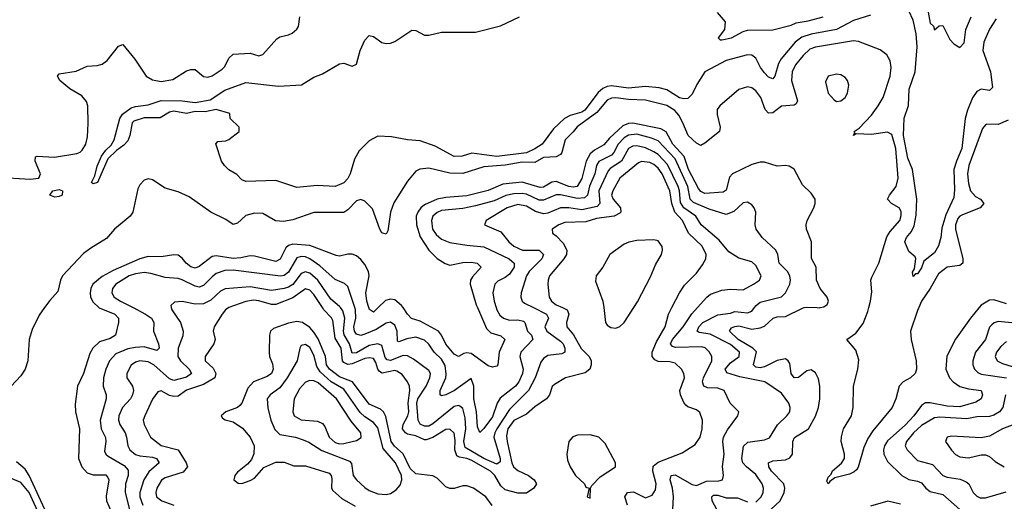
# Model space of a CAD drawing. Header units: inches. Extents: x 1603819 to 1745079, y 385938 to 533966.
# Tile 399 of 561: x 1712065 to 1716699, y 449088 to 451356. Entities that reach past the tile are written whole.
import ezdxf

# ---------------------------------------------------------------- set-up
doc = ezdxf.new("R2010")
doc.units = ezdxf.units.IN
doc.header["$MEASUREMENT"] = 0
doc.layers.add('B7414', color=7, linetype='Continuous')
doc.layers.add('B7415', color=7, linetype='Continuous')

msp = doc.modelspace()

# ---------------------------------------------------------------- linework, layer by layer
at = {"layer": 'B7414', "color": 5}
for points, elevation in [([(1712182.2, 450000), (1712156.1, 449963.9), (1712123.1, 449896.9), (1712109.1, 449850), (1712102.6, 449750), (1712090, 449709.7), (1712070, 449678.8), (1712024.2, 449630)], 280), ([(1712437.5, 450000), (1712438.8, 449998.8), (1712512.2, 449970), (1712529.5, 449950), (1712530.2, 449930), (1712516.5, 449870), (1712490, 449855.3), (1712440.2, 449839.8), (1712409.4, 449810), (1712395.1, 449784.9), (1712364.8, 449690), (1712337.5, 449630), (1712325.2, 449545.2), (1712327.3, 449510), (1712345.7, 449430), (1712341.7, 449290), (1712357.7, 449250), (1712382.2, 449222.2), (1712410, 449212.2), (1712470, 449212.7), (1712480.4, 449200.4), (1712483.9, 449190), (1712472.5, 449112.5), (1712473.9, 449090), (1712517.1, 448990)], 320), ([(1712598.3, 450000), (1712657.3, 449970), (1712685.9, 449950), (1712696.6, 449930), (1712695.1, 449890), (1712718.5, 449830), (1712721.1, 449810), (1712710, 449798.5), (1712650, 449815), (1712610, 449813), (1712574.6, 449805.4), (1712517.6, 449782.4), (1712488, 449750), (1712469.7, 449710.3), (1712459.2, 449670), (1712458.4, 449630), (1712471.3, 449590), (1712471.2, 449570), (1712444.4, 449470), (1712447.6, 449430), (1712468.3, 449388.3), (1712470.1, 449370), (1712464, 449324), (1712470.1, 449310), (1712480.9, 449300.9), (1712556.5, 449256.5), (1712574.8, 449234.8), (1712575.5, 449210), (1712563.1, 449170), (1712560.9, 449130), (1712582.7, 449042.7)], 340), ([(1712778.1, 450000), (1712780.6, 449990), (1712821.2, 449930), (1712834.6, 449890), (1712832.1, 449867.9), (1712811.2, 449810), (1712809.7, 449770), (1712821.3, 449750), (1712862.7, 449710), (1712873.4, 449690), (1712850, 449672.7), (1712790, 449656.3), (1712770, 449664.7), (1712695.8, 449730), (1712670, 449745), (1712630, 449750.3), (1712610, 449743.8), (1712590, 449729.8), (1712568.8, 449690), (1712569.6, 449669.6), (1712596.3, 449630), (1712600.4, 449610), (1712596.6, 449590), (1712586.1, 449570), (1712548.7, 449530), (1712531.4, 449490), (1712530.1, 449470), (1712535.7, 449450), (1712561.3, 449410), (1712568.3, 449390), (1712573.1, 449350), (1712584, 449330), (1712610, 449308.2), (1712630, 449302.1), (1712690, 449296.7), (1712708.1, 449290), (1712721.8, 449270), (1712672.9, 449227.1), (1712648.9, 449190), (1712630.1, 449130), (1712630.1, 449110), (1712644.7, 449070)], 360), ([(1713048.7, 450000), (1713033.8, 449990), (1713017.6, 449970), (1712980.6, 449910), (1712975.2, 449890), (1712984.4, 449850), (1712979.2, 449830), (1712937.6, 449770), (1712937.4, 449750), (1712974.7, 449714.7), (1712987.7, 449690), (1712982.8, 449670), (1712930, 449638.1), (1712850, 449612.1), (1712810, 449582.9), (1712790, 449581), (1712770, 449586.7), (1712730, 449609.1), (1712715.6, 449604.4), (1712690, 449569.8), (1712654.1, 449490), (1712646.5, 449470), (1712651, 449450), (1712680.8, 449390), (1712730.8, 449350.8), (1712811, 449330), (1712849.1, 449270), (1712855.2, 449250), (1712834.3, 449225.7), (1712750, 449199.1), (1712731.7, 449188.3), (1712709.7, 449150), (1712705.4, 449130), (1712708.4, 449110), (1712733.6, 449090), (1712790, 449070.4)], 380), ([(1714619, 450000), (1714642.1, 449990), (1714649.3, 449970), (1714638.6, 449930), (1714639.3, 449910), (1714671.7, 449871.7), (1714707.6, 449807.6), (1714745, 449770), (1714753.9, 449750), (1714754.2, 449730), (1714747.6, 449710), (1714726.2, 449693.8), (1714634, 449670), (1714581.4, 449638.6), (1714570.8, 449629.2), (1714558.6, 449590), (1714544.3, 449570), (1714490, 449533.6), (1714450, 449499), (1714390, 449469.1), (1714362.9, 449430), (1714356.3, 449396.3), (1714358.5, 449370), (1714380.8, 449270), (1714389.2, 449250), (1714410, 449233.2), (1714459.8, 449210), (1714485.7, 449190), (1714497.8, 449170), (1714484.7, 449150), (1714450, 449126), (1714410, 449127.3), (1714350, 449143), (1714330, 449160.3), (1714300.4, 449210), (1714280.5, 449230), (1714190, 449282), (1714170, 449290), (1714135.3, 449295.3), (1714122.9, 449302.9), (1714112.5, 449330), (1714114.3, 449374.3), (1714110, 449409.7), (1714090, 449428.2), (1714070, 449426.8), (1714010, 449389), (1713977.7, 449377.7), (1713970, 449377.1), (1713930, 449397.1), (1713890, 449403.9), (1713880.1, 449410), (1713866.9, 449430), (1713869.8, 449450.2), (1713892.3, 449490), (1713896.2, 449510), (1713893.7, 449550), (1713901.9, 449610), (1713899.9, 449630), (1713890.6, 449650.6), (1713864.7, 449684.7), (1713840.4, 449700.4), (1713830, 449703.4), (1713771.6, 449691.6), (1713758.8, 449698.8), (1713749.8, 449709.8), (1713741.7, 449741.7), (1713730, 449759.9), (1713710, 449763.4), (1713690, 449759.9), (1713630, 449735.3), (1713610, 449731.7), (1713590, 449742.4), (1713584.6, 449750), (1713577.9, 449810), (1713550, 449856.5), (1713539.2, 449939.2), (1713532.3, 449952.3), (1713496.4, 449990), (1713489.9, 450000)], 380), ([(1714483.8, 450000), (1714544.7, 449970), (1714553.6, 449950), (1714536.1, 449910), (1714545.3, 449890), (1714610, 449842.2), (1714622.2, 449830), (1714631.4, 449808.6), (1714630.1, 449789.9), (1714617, 449783), (1714550, 449774.5), (1714530, 449761.1), (1714517.4, 449742.6), (1714491, 449670), (1714459.4, 449610), (1714370, 449519.9), (1714311.1, 449430), (1714300.7, 449410), (1714297, 449390), (1714325.8, 449290), (1714326.4, 449273.6), (1714310, 449263.8), (1714250, 449289.5), (1714162.2, 449342.2), (1714156, 449370), (1714164.8, 449430), (1714161.8, 449481.8), (1714150, 449525.8), (1714136.7, 449536.7), (1714130, 449539.9), (1714110, 449534.7), (1714010, 449452.5), (1713990, 449442.6), (1713970, 449442.3), (1713950, 449451.3), (1713939.7, 449470), (1713933.4, 449550), (1713938.9, 449570), (1713977.6, 449630), (1713995.7, 449670), (1713997.7, 449690), (1713990, 449704.5), (1713918.2, 449758.2), (1713890, 449773.1), (1713870, 449774.4), (1713810, 449750.8), (1713794.2, 449754.2), (1713785.8, 449765.8), (1713770, 449821.1), (1713750, 449828.9), (1713710, 449821.9), (1713650, 449786.7), (1713630, 449785), (1713616.4, 449830), (1713592.3, 449872.3), (1713588.6, 449890), (1713594.5, 449950), (1713585.6, 449985.6), (1713574.1, 450000)], 360), ([(1714307, 450000), (1714310.1, 449990), (1714325.3, 449965.3), (1714341.3, 449950), (1714370, 449940.8), (1714410, 449942.4), (1714436, 449936), (1714441.9, 449930), (1714454.8, 449890), (1714473.9, 449870), (1714480.8, 449850), (1714423.8, 449790), (1714419.6, 449770), (1714434.1, 449710), (1714432.1, 449690), (1714414.3, 449650), (1714398.2, 449630), (1714325.8, 449574.2), (1714311.9, 449550), (1714290, 449486.6), (1714250, 449430.6), (1714230, 449412.2), (1714219.4, 449439.4), (1714214.8, 449510), (1714203.1, 449570), (1714201.6, 449630), (1714190, 449665.7), (1714110.7, 449610), (1714070, 449589.4), (1714050, 449585.5), (1714044.5, 449590), (1714043.7, 449610), (1714070, 449670), (1714072.8, 449687.2), (1714066.9, 449726.9), (1714050, 449758.2), (1714015.1, 449790), (1713990, 449827.7), (1713970, 449847.6), (1713930, 449860.6), (1713887, 449853), (1713850, 449839.8), (1713842.7, 449842.7), (1713840.9, 449890), (1713834.4, 449910), (1713830, 449917.8), (1713810, 449931.3), (1713790, 449926.7), (1713743.2, 449896.8), (1713690, 449874.4), (1713670, 449868.3), (1713650, 449875.3), (1713641.2, 449890), (1713637.6, 449910), (1713646.8, 449950), (1713645.2, 449990), (1713642, 450000)], 340), ([(1713751.9, 450000), (1713730, 449979), (1713711, 449991), (1713708.1, 450000)], 320), ([(1714219.5, 450000), (1714261.5, 449901.5), (1714281.6, 449881.6), (1714330, 449867.2), (1714348.1, 449850), (1714321.6, 449790), (1714314.9, 449730), (1714310, 449723.7), (1714290, 449720.5), (1714270, 449726), (1714190, 449783.4), (1714170, 449787.1), (1714155.6, 449784.4), (1714130, 449770.7), (1714110, 449780.2), (1714070, 449828), (1714050.7, 449870), (1714035.9, 449890), (1713950, 449935.9), (1713909, 449949), (1713890, 449968.6), (1713869.1, 450000)], 320), ([(1714813.8, 450000), (1714822.3, 449930), (1714830, 449918), (1714846.5, 449906.5), (1714870, 449903.6), (1714890, 449911.7), (1714910, 449930.2), (1714954.8, 450000)], 420), ([(1714925.5, 449070), (1714912.7, 449110), (1714925.5, 449130), (1714953.5, 449133.5), (1715010, 449104.7), (1715042.2, 449117.8), (1715057.6, 449142.4), (1715060.1, 449170), (1715044.9, 449230), (1715046.4, 449253.6), (1715070, 449272.6), (1715183.2, 449316.8), (1715244, 449356), (1715267.1, 449390), (1715277.3, 449430), (1715278.5, 449470), (1715265.8, 449505.8), (1715250, 449519.1), (1715210, 449532.5), (1715200.4, 449540.4), (1715190, 449553.1), (1715174.3, 449590), (1715172.4, 449610), (1715193.4, 449670), (1715190.5, 449690.5), (1715180.4, 449710), (1715150, 449738.9), (1715125.2, 449745.2), (1715070, 449746.2), (1715053.9, 449753.9), (1715041.7, 449770), (1715041.8, 449790), (1715061.4, 449838.6), (1715103.1, 449910), (1715118.4, 449970), (1715133.8, 450000)], 380), ([(1715138.4, 449050), (1715141.5, 449110), (1715137, 449150), (1715125.8, 449190), (1715130.5, 449209.5), (1715150, 449213.3), (1715230, 449167.2), (1715250, 449162.6), (1715296.7, 449183.3), (1715355, 449185), (1715373.3, 449190), (1715377.8, 449210), (1715372.2, 449252.2), (1715380.2, 449310), (1715374.1, 449370), (1715377.1, 449390), (1715395.6, 449424.4), (1715444.7, 449490), (1715449.6, 449510), (1715408.7, 449550), (1715380.3, 449610), (1715350, 449621.5), (1715302.9, 449622.9), (1715284.6, 449630), (1715279.2, 449650), (1715282.8, 449670), (1715322.8, 449750), (1715323.2, 449770), (1715310, 449792.3), (1715290.6, 449810.6), (1715275, 449815), (1715152, 449812), (1715137.3, 449817.3), (1715128.1, 449830), (1715136.8, 449850), (1715187.7, 449910), (1715229, 449971), (1715254.7, 450000)], 360), ([(1715530, 449083.9), (1715555.4, 449110), (1715564.7, 449130), (1715566.4, 449150), (1715559.9, 449170), (1715530, 449214.5), (1715485.6, 449250), (1715467.8, 449270), (1715464.3, 449290), (1715471.7, 449348.3), (1715492.6, 449367.4), (1715570, 449376.9), (1715593.4, 449386.6), (1715631.2, 449448.8), (1715675.7, 449490), (1715689.8, 449510), (1715691.7, 449530), (1715684.5, 449550), (1715650, 449597.7), (1715571.2, 449651.2), (1715454.8, 449674.8), (1715393.2, 449693.2), (1715385.4, 449710), (1715410, 449739.9), (1715450.5, 449770), (1715453.2, 449790), (1715410, 449826.9), (1715315.3, 449875.3), (1715262.9, 449882.9), (1715254, 449890), (1715261.1, 449910), (1715280.7, 449930), (1715350, 449966.6), (1715410, 449974.7), (1715430, 449981.7), (1715490, 449975.7), (1715510, 449982.8), (1715523, 450000)], 340), ([(1715577.5, 449030), (1715643.9, 449090), (1715662.8, 449130), (1715666.2, 449150), (1715661.9, 449170), (1715602.6, 449230), (1715591.3, 449250), (1715589.8, 449270), (1715610, 449278.1), (1715670, 449282.7), (1715690, 449292.3), (1715702.4, 449310), (1715703.7, 449370), (1715711.6, 449388.4), (1715777.1, 449430), (1715810, 449489.3), (1715824.5, 449530), (1715831.6, 449570), (1715831.1, 449631.1), (1715824.7, 449664.7), (1715810, 449692.8), (1715790, 449706.6), (1715770, 449702.1), (1715730, 449671.2), (1715710, 449669.4), (1715695.2, 449690), (1715690, 449736.9), (1715682.3, 449750), (1715670, 449759), (1715630, 449751.8), (1715570, 449721.5), (1715550, 449716.5), (1715530, 449719.4), (1715518, 449730), (1715532.3, 449792.3), (1715515.8, 449810), (1715446.8, 449850), (1715406, 449890), (1715415.3, 449904.7), (1715430, 449912), (1715450, 449913.8), (1715510, 449898.1), (1715550, 449904.4), (1715570, 449913.5), (1715611.1, 449950), (1715630, 449956.3), (1715670, 449958.8), (1715750, 449998.3), (1715757.4, 450000)], 320), ([(1715818.1, 450000), (1715830, 449999.3), (1715832.9, 450000)], 320), ([(1716296.3, 450000), (1716290, 449986), (1716257.6, 449890), (1716260.8, 449850), (1716284.2, 449750), (1716285.4, 449710), (1716279.1, 449690), (1716258.2, 449670), (1716222.3, 449650), (1716203.6, 449630), (1716189, 449570), (1716170.6, 449530), (1716079.5, 449420.5), (1716056, 449384), (1716038.4, 449341.6), (1716011.3, 449248.7), (1716003.2, 449236.8), (1715993, 449227), (1715970, 449216.4), (1715901.6, 449198.4), (1715878, 449182), (1715870, 449169.7), (1715863.5, 449183.5), (1715870, 449201.6), (1715884, 449216), (1715890, 449231.1), (1715932.7, 449267.3), (1715946.5, 449290), (1715947.2, 449310), (1715931.5, 449370), (1715932.2, 449392.2), (1715942.7, 449430), (1715979.4, 449490), (1715987.5, 449530), (1715988.9, 449630), (1716010.3, 449710), (1716013.8, 449753.8), (1716000.4, 449800.4), (1715957.4, 449850), (1716000.3, 449879.7), (1716034.1, 449925.9), (1716057.4, 449982.6), (1716061.9, 450000)], 280), ([(1716580.7, 450000), (1716539.2, 449950), (1716470, 449851.7), (1716428.7, 449771.3), (1716423.3, 449710), (1716440.6, 449670), (1716458, 449650), (1716490, 449629), (1716530, 449617.8), (1716590.4, 449610.4), (1716597, 449590), (1716589.4, 449570), (1716564.8, 449555.2), (1716490, 449533.1), (1716430, 449535.7), (1716350, 449552.6), (1716328.2, 449551.8), (1716310, 449539.9), (1716273, 449490), (1716232.8, 449447.2), (1716150, 449372.9), (1716135.9, 449350), (1716130.1, 449330), (1716132.1, 449310), (1716150, 449275.8), (1716217.3, 449210), (1716250, 449191), (1716290, 449183.3), (1716310, 449174.4), (1716330.1, 449150), (1716350, 449135), (1716410, 449120.4), (1716490, 449050)], 320), ([(1714289.2, 449069.2), (1714258.4, 449110), (1714201, 449150), (1714170, 449160.9), (1714150, 449160.7), (1714110, 449149.2), (1714090, 449148.5), (1714070, 449156.7), (1714030, 449197.1), (1714010, 449208.9), (1713930, 449217.7), (1713902.8, 449242.8), (1713870, 449312.4), (1713828.4, 449348.4), (1713812.6, 449370), (1713787.8, 449487.8), (1713777.2, 449510), (1713762.4, 449522.4), (1713710, 449545), (1713631.6, 449650), (1713570, 449674.2), (1713523.5, 449710), (1713508.3, 449730), (1713504, 449770), (1713470, 449853.5), (1713450, 449885.2), (1713430, 449906.5), (1713395.9, 449930), (1713370, 449934.8), (1713330, 449927.5), (1713258.9, 449901.1), (1713245, 449890), (1713240.1, 449870), (1713238.4, 449790), (1713241, 449770), (1713255.2, 449735.2), (1713258, 449710), (1713250.1, 449690), (1713230, 449675.7), (1713165, 449650), (1713139.3, 449620.7), (1713110.1, 449549.9), (1713100.8, 449539.2), (1713089.6, 449530.4), (1713034.9, 449510), (1713013, 449490), (1713019.1, 449479.1), (1713031.8, 449471.8), (1713070, 449462), (1713112.9, 449432.9), (1713150.1, 449390), (1713168.3, 449350), (1713167.5, 449312.5), (1713155.3, 449284.7), (1713136.9, 449263.1), (1713090, 449225.1), (1713077.8, 449210), (1713072.2, 449190), (1713093.1, 449173.1), (1713110, 449172.8), (1713150, 449185.4), (1713170, 449197.4), (1713213.4, 449246.6), (1713270, 449273.1), (1713310, 449273.2), (1713355, 449255), (1713410, 449254.7), (1713520.7, 449220.7), (1713530.4, 449210.4), (1713534.4, 449194.4), (1713532, 449150), (1713538.6, 449138.6), (1713581.6, 449101.6), (1713644.6, 449064.6)], 420), ([(1716750, 449927), (1716670, 449934.1), (1716651.5, 449928.5), (1716640.4, 449919.6), (1716630, 449908.3), (1716611.1, 449850), (1716563.6, 449790), (1716550.7, 449750), (1716550.8, 449730), (1716559.4, 449710), (1716574.8, 449694.8), (1716590, 449687.2), (1716709.4, 449669.4)], 340), ([(1716710, 449840.4), (1716682.9, 449817.1), (1716662.2, 449790), (1716656.6, 449770), (1716665.1, 449750), (1716690, 449736.3), (1716756.2, 449716.2)], 360), ([(1716704.2, 449590), (1716691.5, 449530), (1716677.1, 449510), (1716650, 449493.1), (1716630, 449487), (1716570, 449485.9), (1716523.3, 449476.7), (1716395.7, 449484.3), (1716370, 449480.6), (1716310, 449444.4), (1716271.8, 449410), (1716238, 449370), (1716232.7, 449350), (1716241.2, 449330), (1716290, 449281.1), (1716361.6, 449261.6), (1716410, 449209), (1716430, 449201.5), (1716492, 449192), (1716519.9, 449179.9), (1716532.1, 449170), (1716552.3, 449130), (1716570, 449112.3), (1716584.9, 449104.9), (1716610, 449104), (1716707.6, 449132.4)], 340), ([(1716777.3, 449462.7), (1716690.1, 449429.9), (1716630, 449394.5), (1716590, 449386.3), (1716450, 449395.6), (1716430.2, 449389.8), (1716422.6, 449370), (1716450, 449328.5), (1716470, 449308.1), (1716490, 449297.5), (1716530, 449292.7), (1716590, 449307.1), (1716610, 449307.6), (1716630, 449299.1), (1716655.7, 449275.7), (1716699.1, 449250)], 360), ([(1712192.8, 449030), (1712109.6, 449209.6), (1712090, 449240.3), (1712050, 449273.5)], 320), ([(1712165.6, 449005.6), (1712110, 449129.1), (1712070, 449176.4), (1712030, 449194)], 340), ([(1715346.4, 449050), (1715324.6, 449090), (1715322.9, 449110), (1715330, 449117.6), (1715350, 449117.7), (1715390, 449103.8), (1715444.1, 449104.1), (1715490, 449085.3)], 340), ([(1716210, 449075.4), (1716151.1, 449088.9), (1716070, 449065.3)], 320)]:
    msp.add_lwpolyline(points, dxfattribs=dict(at, elevation=elevation))
for points, elevation in [([(1713410, 449826.3), (1713390, 449821.1), (1713383.2, 449810), (1713370.8, 449750), (1713323.1, 449670), (1713290, 449622.4), (1713244.2, 449590), (1713229.3, 449570), (1713232, 449528), (1713247.5, 449470), (1713265.7, 449425.7), (1713290, 449403.4), (1713362.4, 449390), (1713398.4, 449378.4), (1713425.9, 449365.9), (1713486.8, 449326.8), (1713616.6, 449276.6), (1713626.7, 449266.7), (1713635, 449210), (1713649.4, 449189.4), (1713690, 449153.6), (1713710, 449139), (1713750, 449123.8), (1713790, 449120.6), (1713810, 449125.5), (1713837.5, 449142.5), (1713855.6, 449164.4), (1713863.4, 449190), (1713861.6, 449210), (1713834, 449270), (1713776.3, 449336.3), (1713750, 449434), (1713730, 449459.1), (1713690, 449485.2), (1713666.8, 449506.8), (1713590, 449616.9), (1713531.2, 449651.2), (1713478.4, 449698.4), (1713463.6, 449723.6), (1713450, 449776.5), (1713430, 449813.1)], 440), ([(1713430, 449656.9), (1713410, 449649.3), (1713381.5, 449618.5), (1713356.5, 449570), (1713350.1, 449510), (1713356.8, 449490), (1713390, 449471.5), (1713466, 449466), (1713490, 449454.8), (1713500.4, 449440.4), (1713521.9, 449390), (1713550, 449364.3), (1713570, 449358.9), (1713590, 449359.6), (1713630, 449369.1), (1713650, 449374), (1713672.1, 449387.9), (1713670.6, 449410), (1713625.4, 449465.4), (1713556.5, 449570), (1713470, 449645.9), (1713450, 449654.7)], 460), ([(1714750, 449401.3), (1714690, 449399.4), (1714668.9, 449391.1), (1714649.3, 449370), (1714639.8, 449310), (1714642.5, 449282.5), (1714655.8, 449250), (1714680.5, 449210), (1714722.9, 449170), (1714730, 449154.4), (1714744.7, 449150), (1714736, 449110), (1714750, 449103), (1714750.9, 449150), (1714757.8, 449162.2), (1714796.9, 449203.1), (1714869.7, 449250), (1714869.7, 449270), (1714820, 449360), (1714789.9, 449389.9)], 420)]:
    msp.add_lwpolyline(points, close=True, dxfattribs=dict(at, elevation=elevation))
at = {"layer": 'B7415', "color": 5}
for points, elevation in [([(1716327, 451470), (1716350, 451339), (1716365.4, 451325.4), (1716370, 451308.7), (1716392.7, 451327.3), (1716410, 451328), (1716442.3, 451262.3), (1716461.4, 451241.4), (1716490, 451225.1), (1716510, 451246.6), (1716517.8, 451310), (1716543.5, 451370)], 240), ([(1716070, 451376.8), (1715990, 451351.7), (1715910, 451309.2), (1715790, 451288.4), (1715746, 451274), (1715714.4, 451250), (1715648.3, 451171.7), (1715636.2, 451150), (1715618.3, 451090), (1715610, 451077.6), (1715590, 451084.9), (1715570, 451104.9), (1715551, 451130), (1715530, 451175), (1715510, 451189.3), (1715490, 451190.7), (1715390, 451163.4), (1715290.3, 451110), (1715251.4, 451050), (1715230, 451005.1), (1715210, 450985), (1715190, 450983.4), (1715170, 450988.4), (1715110, 451025.8), (1715075.3, 451035.3), (1715010, 451041.3), (1714930, 451033.1), (1714850, 451044.4), (1714830, 451041.7), (1714810, 451031.8), (1714787.7, 451012.3), (1714724.4, 450930), (1714710, 450920.3), (1714656, 450904), (1714628.9, 450890), (1714577.6, 450842.4), (1714524.1, 450770), (1714490, 450747), (1714450.6, 450729.4), (1714310, 450711.8), (1714192.8, 450727.2), (1714147.4, 450712.6), (1714110, 450710.9), (1714019.7, 450759.7), (1713950, 450785), (1713890.6, 450790.6), (1713815.5, 450804.5), (1713750, 450807.6), (1713710, 450785.1), (1713662.3, 450737.7), (1713641.3, 450698.7), (1713620.6, 450630), (1713610, 450608.7), (1713590, 450588.2), (1713550, 450571), (1713464.5, 450575.5), (1713370, 450565.1), (1713270, 450598.8), (1713130, 450594), (1713110, 450602), (1713086.2, 450626.2), (1713050, 450649.5), (1713029.4, 450670), (1713014, 450690), (1712988.4, 450771.6), (1712998, 450782), (1713034.6, 450785.4), (1713050, 450791.3), (1713098, 450830), (1713098, 450850), (1713055.3, 450890), (1713053.6, 450913.6), (1712990, 450932.2), (1712938.3, 450921.7), (1712890, 450923.5), (1712850, 450913.6), (1712790, 450924.7), (1712770, 450920.2), (1712725.9, 450894.1), (1712650, 450893.5), (1712602.1, 450877.9), (1712594.7, 450870), (1712583.5, 450810), (1712574, 450786), (1712555.7, 450764.3), (1712520.2, 450739.8), (1712480, 450700), (1712430.6, 450589.4), (1712410, 450583.1), (1712402.6, 450590), (1712418.9, 450621.1), (1712430, 450666), (1712450, 450712.9), (1712470, 450741.5), (1712494.9, 450765.1), (1712509, 450790), (1712536.5, 450890), (1712549.4, 450910.6), (1712590, 450940.2), (1712610, 450947.7), (1712670, 450955.4), (1712730, 450974.7), (1712830, 450973.2), (1712890, 450966.3), (1712961.2, 450978.8), (1713030, 451024.2), (1713130, 451060.1), (1713282.5, 451042.5), (1713391.2, 451048.8), (1713450, 451085.7), (1713490, 451100.3), (1713570, 451148), (1713590, 451150.5), (1713630, 451137.3), (1713650, 451146.8), (1713667.1, 451210), (1713690, 451259.3), (1713710, 451281.3), (1713730, 451277), (1713768.7, 451248.7), (1713790, 451243.8), (1713810, 451245.5), (1713830, 451253.7), (1713910, 451307.2), (1713930, 451304.6), (1713970, 451283.2), (1713990, 451282.5), (1714050, 451296.6), (1714210, 451296.5), (1714327.6, 451327.6), (1714418, 451370)], 260), ([(1715348, 451390), (1715385.6, 451345.6), (1715381.6, 451310), (1715352.3, 451270), (1715361.1, 451261.1), (1715370, 451261.1), (1715415.3, 451270), (1715470, 451300.5), (1715490, 451306.6), (1715610, 451307.6), (1715695.5, 451330), (1715719.5, 451340.5), (1715776.3, 451350), (1715846, 451370)], 240), ([(1716660.9, 451359.1), (1716630, 451311), (1716602.2, 451250), (1716598.7, 451210), (1716633.5, 451110), (1716643.8, 451036.2), (1716630, 451022.7), (1716590, 451028.4), (1716570, 451017.9), (1716550, 450987.9), (1716525.2, 450930), (1716514.5, 450890), (1716499, 450750), (1716473.3, 450690), (1716461.8, 450650), (1716465, 450555), (1716460.9, 450519.1), (1716423.4, 450436.6), (1716405, 450375), (1716400.6, 450330), (1716390, 450291.6), (1716370, 450257.8), (1716320.7, 450219.3), (1716310, 450187.8), (1716290, 450159.6), (1716281.3, 450158.7), (1716270, 450146.6), (1716267.3, 450167.3), (1716276.9, 450183.1), (1716282.7, 450230), (1716279.5, 450239.5), (1716250, 450263.7), (1716231.2, 450310), (1716238, 450330), (1716261.9, 450358.1), (1716274.6, 450385.4), (1716284.1, 450435.9), (1716287.4, 450510), (1716267.5, 450650), (1716244.5, 450704.5), (1716224.1, 450810), (1716228.5, 450891.5), (1716248.5, 450951.5), (1716251.6, 451028.4), (1716279.6, 451110), (1716288.3, 451228.3), (1716284.3, 451290), (1716270, 451353), (1716250, 451397.2)], 260), ([(1712010, 450610.8), (1712114.8, 450605.2), (1712154.3, 450610), (1712162.5, 450630), (1712137.4, 450690), (1712139.6, 450710), (1712146.5, 450713.5), (1712228.5, 450708.5), (1712334.1, 450725.9), (1712350, 450731.7), (1712359.2, 450740.8), (1712376.3, 450770), (1712384, 450804), (1712386.8, 450866.8), (1712386, 450950), (1712379.6, 450970), (1712356.8, 450996.8), (1712300.2, 451030), (1712253.3, 451070), (1712243, 451090), (1712250, 451100.5), (1712330, 451113.2), (1712382.4, 451137.6), (1712430, 451139.5), (1712453.4, 451146.6), (1712476.6, 451163.4), (1712530, 451231.5), (1712550, 451239.5), (1712607.1, 451170), (1712660.2, 451090), (1712690, 451071.9), (1712730, 451064.6), (1712785.5, 451074.5), (1712850, 451114.3), (1712870, 451122), (1712890, 451122), (1712930, 451088.2), (1712950, 451085.2), (1712970, 451091), (1713017.5, 451122.5), (1713030, 451135.9), (1713050, 451174.3), (1713070, 451194), (1713150, 451198.3), (1713190, 451185.8), (1713210, 451192.2), (1713274.9, 451265.1), (1713290, 451275.6), (1713330, 451284), (1713347.5, 451292.5), (1713369.2, 451310.8), (1713376.4, 451323.6), (1713383.9, 451370)], 280), ([(1716061.9, 450000), (1716069.7, 450030), (1716075.1, 450075.1), (1716071.2, 450130), (1716075.8, 450144.2), (1716107.8, 450210), (1716146.9, 450333.1), (1716161.5, 450358.5), (1716206.6, 450410), (1716213.4, 450433.4), (1716212.9, 450452.9), (1716203.8, 450470), (1716168, 450490), (1716149.8, 450510), (1716159.5, 450530), (1716189.9, 450570), (1716200.3, 450610), (1716188.7, 450750), (1716170, 450815.6), (1716150, 450826.2), (1716074.6, 450814.6), (1716002, 450818), (1715989.3, 450810), (1715996, 450824), (1715992.8, 450830), (1716015.6, 450844.4), (1716073.3, 450906.7), (1716106.1, 450950), (1716129.3, 450990), (1716161.7, 451090), (1716165.8, 451130), (1716161.6, 451161.6), (1716146.6, 451190), (1716114.4, 451214.4), (1716013.3, 451253.3), (1715990, 451256.3), (1715810, 451226.6), (1715783.7, 451216.3), (1715752.3, 451187.7), (1715716.5, 451143.5), (1715700.3, 451110), (1715697.7, 451070), (1715725.6, 450974.4), (1715719.6, 450960.4), (1715710, 450953.6), (1715650, 450948.1), (1715610, 450916.8), (1715590, 450915.8), (1715573.5, 450933.5), (1715553.6, 450990), (1715530, 451020.7), (1715510, 451035.3), (1715490, 451039.8), (1715450, 451027), (1715360.3, 450950), (1715347.8, 450932.2), (1715347.1, 450910), (1715362.5, 450850), (1715358.6, 450830), (1715290, 450774.2), (1715270, 450763.8), (1715250, 450775.1), (1715210.4, 450810), (1715186.8, 450870), (1715166.7, 450906.7), (1715147.7, 450927.7), (1715110, 450951.6), (1715010, 450977.6), (1714930, 450980), (1714870, 450988.2), (1714850, 450986.3), (1714830, 450976.3), (1714780.5, 450919.5), (1714688.1, 450851.9), (1714670, 450827.3), (1714631.6, 450790), (1714616.1, 450730), (1714610, 450721), (1714590.3, 450710), (1714530, 450707.4), (1714490, 450683.9), (1714430, 450684.5), (1714350, 450670.8), (1714250, 450662.7), (1714150, 450631.7), (1714090, 450633.1), (1713990, 450657.3), (1713947.9, 450652.1), (1713930, 450642.2), (1713890, 450596), (1713826, 450494), (1713810.4, 450450), (1713797.6, 450362.4), (1713790, 450345.6), (1713770, 450353), (1713759.8, 450370), (1713725.8, 450465.8), (1713690, 450501.4), (1713670, 450509.1), (1713650, 450502.3), (1713610, 450460.5), (1713590, 450448.2), (1713450, 450447.3), (1713350, 450412.8), (1713305.9, 450405.9), (1713269, 450409), (1713210, 450443.2), (1713170, 450445.2), (1713130, 450433.2), (1713090, 450398.4), (1713070, 450391.7), (1713034.9, 450414.9), (1712964.2, 450450), (1712862.5, 450522.5), (1712810, 450545.4), (1712750, 450561.9), (1712690, 450602.1), (1712670, 450607.1), (1712650, 450600.6), (1712630, 450578.8), (1712620.8, 450559.2), (1712597.2, 450450), (1712584.8, 450430), (1712511.5, 450370), (1712474.2, 450325.8), (1712399.6, 450280.4), (1712365.6, 450254.4), (1712266.8, 450150), (1712257.6, 450130), (1712244.7, 450075.3), (1712206.5, 450033.5), (1712182.2, 450000)], 280), ([(1715832.9, 450000), (1715850, 450004.2), (1715864.7, 450015.3), (1715872.2, 450030), (1715865.7, 450050), (1715831.8, 450090), (1715815.7, 450130), (1715813.6, 450190), (1715792.1, 450232.1), (1715792.1, 450310), (1715767.4, 450370), (1715766, 450390), (1715771.1, 450410), (1715802, 450470), (1715808.5, 450490), (1715808.2, 450510), (1715790, 450539.5), (1715750, 450578), (1715710, 450652.8), (1715686.5, 450666.5), (1715669.7, 450669.7), (1715630, 450666.4), (1715570, 450685), (1715550, 450685.5), (1715510, 450674.7), (1715419.2, 450630), (1715406.3, 450613.7), (1715390, 450552.9), (1715376.6, 450543.4), (1715290, 450537.1), (1715270, 450546.4), (1715260.4, 450560.4), (1715213, 450650), (1715191.9, 450711.9), (1715138.4, 450770), (1715108.2, 450828.2), (1715082.5, 450842.5), (1714950, 450867.9), (1714930, 450866.8), (1714904, 450856), (1714841.4, 450798.6), (1714813.6, 450766.4), (1714770, 450741.2), (1714750, 450724.4), (1714730.6, 450690), (1714710, 450607.7), (1714689.1, 450570.9), (1714670, 450567.1), (1714650, 450571.2), (1714590, 450594.6), (1714570, 450590.6), (1714530, 450566.5), (1714514.9, 450565.1), (1714430, 450591), (1714338.6, 450581.4), (1714270, 450552), (1714170, 450526.4), (1714070, 450518.8), (1714030, 450511.5), (1713970, 450484.1), (1713952.4, 450470), (1713938.3, 450450), (1713931.4, 450430), (1713931.9, 450390), (1713950, 450333.8), (1713990, 450270.1), (1714030, 450231.2), (1714067.5, 450207.5), (1714090, 450200.8), (1714150, 450211.9), (1714190, 450214.1), (1714217.6, 450210), (1714236.5, 450190), (1714195.3, 450144.7), (1714187.4, 450130), (1714185.8, 450110), (1714213.7, 450013.7), (1714219.5, 450000)], 320), ([(1716717.8, 450882.2), (1716670, 450863), (1716616.8, 450863.2), (1716610, 450861.2), (1716595.9, 450844.1), (1716532, 450670), (1716526.6, 450630), (1716530, 450584.4), (1716540.7, 450550), (1716564.1, 450524.1), (1716587, 450510), (1716603.2, 450490), (1716585.4, 450470), (1716502.3, 450437.7), (1716490, 450431.4), (1716480.9, 450419.1), (1716470.1, 450390), (1716470.1, 450370), (1716503.8, 450230), (1716504.3, 450210), (1716490, 450198.9), (1716429.7, 450190.3), (1716390, 450159.8), (1716350.4, 450089.6), (1716310, 450030.7), (1716296.3, 450000)], 280), ([(1715523, 450000), (1715530.5, 450010), (1715550, 450026.4), (1715650, 450051), (1715669.9, 450070.1), (1715689.3, 450110), (1715692.6, 450130), (1715689.9, 450150), (1715679.1, 450170), (1715639.9, 450210), (1715633.4, 450250), (1715624.2, 450270), (1715559.2, 450330), (1715531.2, 450370), (1715526, 450390), (1715529.7, 450450), (1715522, 450470), (1715510, 450484.2), (1715490, 450496.4), (1715470, 450493.3), (1715426.6, 450453.4), (1715390, 450439.3), (1715310, 450463.4), (1715235.7, 450495.7), (1715221, 450510), (1715209.7, 450570), (1715150, 450700.1), (1715070, 450785.3), (1715038.5, 450798.5), (1714970, 450817.1), (1714930, 450811.8), (1714910, 450799.4), (1714881.8, 450770), (1714861.4, 450730), (1714850, 450717.6), (1714791.2, 450688.8), (1714779.8, 450670), (1714771.5, 450630), (1714747.5, 450572.5), (1714736.9, 450530), (1714723.5, 450516.5), (1714690, 450513.3), (1714610, 450530.5), (1714590, 450530.9), (1714530, 450505.9), (1714510, 450506.7), (1714450, 450534.5), (1714430, 450538.2), (1714390, 450535.6), (1714352.5, 450527.5), (1714297.3, 450502.7), (1714210, 450479.5), (1714150, 450467.3), (1714050, 450456.9), (1714030, 450447.5), (1714010.1, 450430), (1714002.9, 450410), (1714008.4, 450370), (1714024.8, 450344.8), (1714050, 450322.7), (1714090, 450307.4), (1714170, 450293.8), (1714250, 450286.8), (1714368.7, 450230), (1714392.1, 450210), (1714391.5, 450190), (1714370, 450157.5), (1714350, 450141.5), (1714315.8, 450124.2), (1714300.5, 450110), (1714291.7, 450070), (1714297.9, 450030), (1714307, 450000)], 340), ([(1715254.7, 450000), (1715299, 450050), (1715316.3, 450063.7), (1715370, 450082.1), (1715410, 450086.3), (1715470, 450084.1), (1715519.3, 450110), (1715547, 450130), (1715554, 450150), (1715530, 450198.3), (1715510, 450215.7), (1715450, 450233.4), (1715403.3, 450263.3), (1715357.3, 450317.3), (1715272.1, 450390), (1715246.9, 450430), (1715190.3, 450470.3), (1715175.2, 450495.2), (1715170.6, 450550), (1715164.1, 450570), (1715114.4, 450674.4), (1715070, 450720.8), (1715050, 450734.2), (1715010, 450752), (1714970, 450762.6), (1714950, 450760.5), (1714930.6, 450749.4), (1714896.7, 450690), (1714844.7, 450655.3), (1714835.3, 450644.7), (1714791.1, 450550), (1714795.8, 450490), (1714783.1, 450476.9), (1714710, 450459.8), (1714650, 450470.5), (1714610, 450470.6), (1714550, 450445.1), (1714530, 450441.9), (1714492.2, 450452.2), (1714450, 450477.5), (1714410, 450486.1), (1714359.2, 450470), (1714260.3, 450410), (1714252, 450390), (1714330, 450356.8), (1714366.4, 450310), (1714390.8, 450290), (1714431, 450271), (1714510.1, 450270.1), (1714530, 450250.3), (1714521.8, 450230), (1714463.4, 450170), (1714450.1, 450150), (1714425.1, 450070), (1714423.2, 450050), (1714429.3, 450030), (1714441.1, 450021.1), (1714483.8, 450000)], 360), ([(1715133.8, 450000), (1715169.9, 450070), (1715194.4, 450105.6), (1715250, 450162.6), (1715278.7, 450201.3), (1715293.6, 450230), (1715295.3, 450250), (1715276.4, 450290), (1715212.5, 450350), (1715184.8, 450410), (1715148.4, 450450), (1715134, 450490), (1715125.1, 450550), (1715089.1, 450630), (1715070, 450656.8), (1715050, 450674.1), (1715030, 450683.5), (1714992, 450688), (1714978.1, 450681.9), (1714890, 450610.4), (1714856, 450550), (1714851, 450530), (1714858.5, 450510), (1714893.1, 450470), (1714894.6, 450450), (1714890, 450444.9), (1714863.6, 450430), (1714779.5, 450420.5), (1714730, 450403.5), (1714630, 450400.7), (1714602, 450390), (1714570.4, 450370), (1714573.1, 450350), (1714590, 450338.2), (1714622.9, 450302.9), (1714639.9, 450270), (1714638.3, 450250), (1714626.7, 450230), (1714559, 450150), (1714551.7, 450130), (1714550.6, 450110), (1714556.6, 450050), (1714567.2, 450030), (1714590, 450012.5), (1714619, 450000)], 380), ([(1714954.8, 450000), (1714972.5, 450027.5), (1715034.5, 450145.5), (1715057.8, 450202.2), (1715086, 450250), (1715090.9, 450270), (1715088, 450288), (1715070, 450313.9), (1715050, 450318.8), (1714970, 450315.6), (1714931.4, 450308.6), (1714910, 450299), (1714843, 450250), (1714808.8, 450191.2), (1714778.3, 450150), (1714775.4, 450124.6), (1714810.1, 450030), (1714813.8, 450000)], 420), ([(1713708.1, 450000), (1713698.2, 450030), (1713693.9, 450070), (1713709.9, 450149.9), (1713706.9, 450170), (1713690, 450203.5), (1713670, 450226.3), (1713650, 450243.2), (1713630, 450252.2), (1713610, 450252.2), (1713570, 450242.5), (1713555, 450245), (1713430, 450292.6), (1713350, 450298.2), (1713330, 450292.9), (1713317.7, 450282.3), (1713291.6, 450228.4), (1713270, 450217.3), (1713170, 450242.9), (1713150, 450244.3), (1713105.7, 450234.3), (1713070, 450232.1), (1712990, 450244.6), (1712970, 450240.4), (1712910, 450193.1), (1712890, 450186.5), (1712870, 450192.1), (1712848.1, 450210), (1712830, 450233), (1712810, 450247), (1712790, 450248.5), (1712730, 450239.1), (1712670, 450240.8), (1712630, 450229.2), (1712504.3, 450175.7), (1712453.3, 450146.7), (1712409.2, 450110), (1712399.5, 450090), (1712396.6, 450070), (1712398.7, 450050), (1712410, 450025.1), (1712437.5, 450000)], 320), ([(1713642, 450000), (1713610, 450099.3), (1713593.8, 450113.8), (1713550, 450132.4), (1713477.1, 450197.1), (1713430, 450230.3), (1713410, 450238.7), (1713390, 450240.8), (1713370, 450233.9), (1713330, 450167.2), (1713310, 450150.7), (1713292.2, 450147.8), (1713070, 450176), (1713030, 450175), (1712990, 450160.3), (1712970, 450145.6), (1712930, 450103.7), (1712910, 450097.1), (1712890, 450101.1), (1712830, 450131.7), (1712810, 450137.1), (1712750, 450141.7), (1712681.5, 450161.5), (1712650, 450165.5), (1712610, 450159.6), (1712580.9, 450150), (1712517.2, 450110), (1712501.3, 450090), (1712498.3, 450070), (1712509.4, 450050), (1712539.3, 450030), (1712598.3, 450000)], 340), ([(1713574.1, 450000), (1713570, 450005.1), (1713530, 450040.2), (1713467.5, 450130), (1713430, 450162.9), (1713410, 450168.4), (1713390, 450160.4), (1713350, 450109.6), (1713330, 450096), (1713310, 450090), (1713250, 450081.5), (1713150, 450097.6), (1713032, 450088), (1713010, 450078), (1712964.1, 450035.9), (1712930, 450018.5), (1712890, 450017.1), (1712830, 450029.2), (1712794.2, 450025.8), (1712775.6, 450010), (1712778.1, 450000)], 360), ([(1713489.9, 450000), (1713450, 450061.5), (1713430, 450082.9), (1713410, 450088), (1713350, 450046.6), (1713270, 450015.3), (1713250, 450015.6), (1713190, 450032.5), (1713165.2, 450034.8), (1713130, 450028.9), (1713050, 450000.9), (1713048.7, 450000)], 380), ([(1713869.1, 450000), (1713862.5, 450010), (1713830, 450037.2), (1713810, 450040.6), (1713786.7, 450033.3), (1713751.9, 450000)], 320), ([(1716710, 450017.8), (1716650, 450036.7), (1716630, 450035.1), (1716590, 450011.2), (1716580.7, 450000)], 320), ([(1715757.4, 450000), (1715770, 450002.9), (1715818.1, 450000)], 320)]:
    msp.add_lwpolyline(points, dxfattribs=dict(at, elevation=elevation))
for points, elevation in [([(1715910, 451100.1), (1715870, 451090.4), (1715857.1, 451062.9), (1715870.6, 451010), (1715898.2, 450978.2), (1715910, 450971.3), (1715930, 450974.2), (1715950, 450990.2), (1715961.3, 451010), (1715967.2, 451047.2), (1715960.7, 451070), (1715950, 451083.7), (1715930, 451096.1)], 320), ([(1712230, 450519.7), (1712207.1, 450530), (1712221.4, 450550), (1712250, 450556.3), (1712266.4, 450550), (1712265.5, 450530), (1712250, 450523.5)], 260)]:
    msp.add_lwpolyline(points, close=True, dxfattribs=dict(at, elevation=elevation))

doc.saveas('drawing.dxf')
